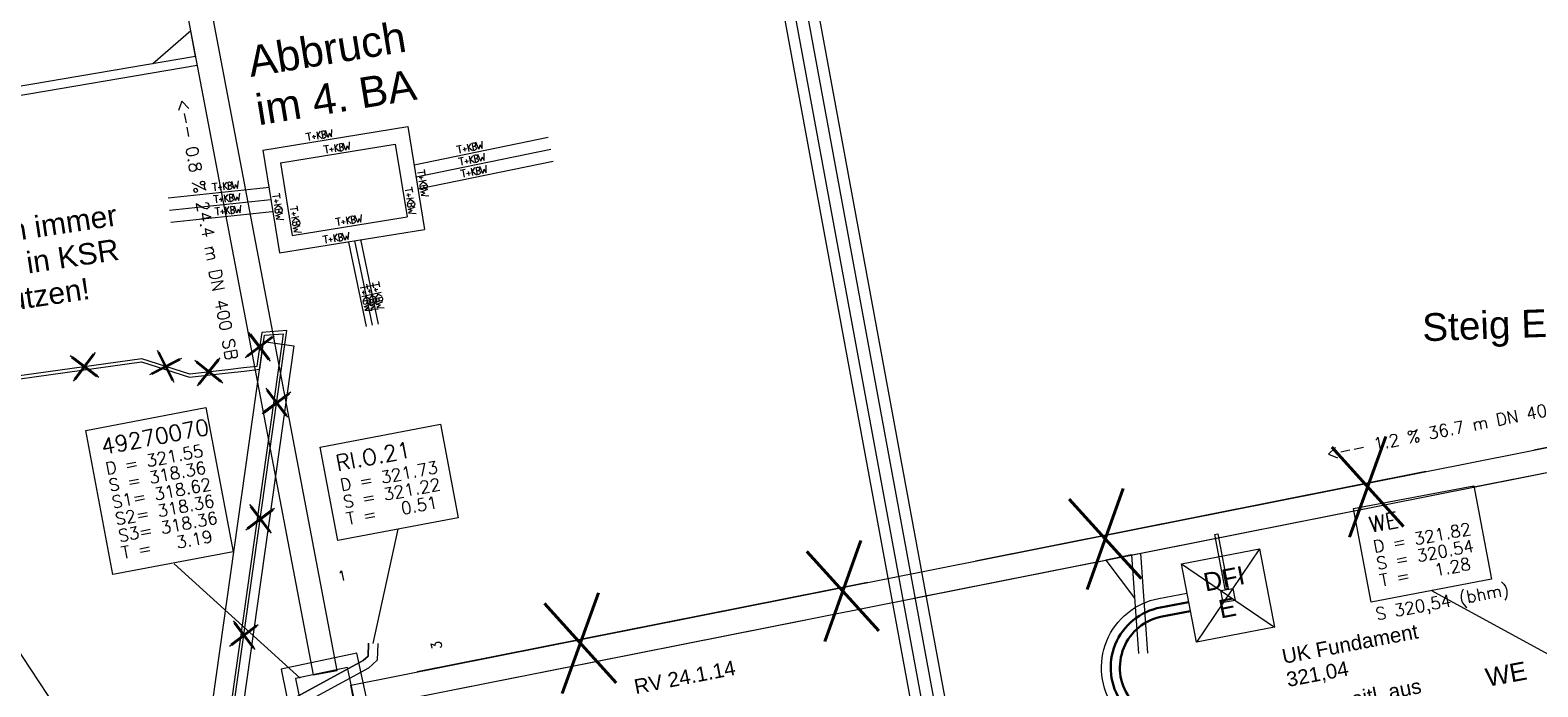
# Model space of a CAD drawing. Header units: metres. Extents: x -502 to 161, y -108 to 174.
# Tile 575 of 656: x -41 to -16, y 2 to 13. Entities that reach past the tile are written whole.
import ezdxf

# ---------------------------------------------------------------- set-up
doc = ezdxf.new("R2010")
doc.units = ezdxf.units.M
doc.header["$LTSCALE"] = 0.1
for name, pattern in [('125', [101.6, 100.001, -1.599]), ('237', [93, 75, -18]), ('239', [93, 75, -18])]:
    doc.linetypes.add(name, pattern=pattern)
doc.layers.add('BRI32-005.02-5f05-Koordinierung Schemaplan 4 BA ZOB Teilbereich', color=7, linetype='Continuous')
doc.layers.add('BRI32-005.03-5f06-Koordinierung Schemaplan 4 BA ZOB Teilbereich 2 Ost - Bahnhofsallee 2023-01-21', color=7, linetype='Continuous')
doc.styles.add('Arial', font='arial.ttf')
doc.styles.add('Txt', font='txt_____.ttf')

# ---------------------------------------------------------------- blocks, each defined once
blk = doc.blocks.new('DFI-ANZEIGER')
at = {"color": 7, "linetype": 'Continuous', "lineweight": 20, "transparency": 33554687}
for p, q in [((-0.760014, 0.517086), (0.517087, 0.760013)), ((0.517087, 0.760013), (0.760014, -0.517087)), ((-0.517087, -0.760014), (-0.760014, 0.517086)), ((0.760014, -0.517087), (-0.517087, -0.760014))]:
    blk.add_line(p, q, dxfattribs=at)
at = {"color": 250, "linetype": 'Continuous', "lineweight": 9, "true_color": 0x333333, "transparency": 33554687}
for p, q in [((-0.517087, -0.760014), (0.517087, 0.760013)), ((0.760014, -0.517087), (-0.760014, 0.517086))]:
    blk.add_line(p, q, dxfattribs=at)
at = {"color": 251, "linetype": 'Continuous', "lineweight": 9, "true_color": 0x5b5b5b, "transparency": 33554687, "flags": 128}
for points in [[(-0.079552, -0.116926), (-0.116925, 0.079551), (-0.116925, 0.079551), (0.079552, 0.116925), (0.079552, 0.116925), (0.116925, -0.079552), (0.116925, -0.079552), (-0.079552, -0.116926)], [(-0.079552, -0.116926), (-0.116925, 0.079551), (0.079552, 0.116925), (0.116925, -0.079552), (-0.079552, -0.116926)], [(0.166045, -1.006705), (-0.004004, -0.112735), (0.045115, -0.103391), (0.215164, -0.997362), (0.166045, -1.006705)], [(0.000908, -0.1118), (-0.000961, -0.101976), (-0.000961, -0.101976), (0.038334, -0.094502), (0.038334, -0.094502), (0.040203, -0.104326), (0.040203, -0.104326), (0.000908, -0.1118)], [(0.000908, -0.1118), (-0.000961, -0.101976), (0.038334, -0.094502), (0.040203, -0.104326), (0.000908, -0.1118)]]:
    blk.add_lwpolyline(points, dxfattribs=at)
at = {"color": 254, "linetype": 'Continuous', "lineweight": 9, "true_color": 0xd6d6d6, "transparency": 33554687, "flags": 128}
blk.add_lwpolyline([(0.166045, -1.006705), (-0.004004, -0.112735), (-0.004004, -0.112735), (0.045115, -0.103391), (0.045115, -0.103391), (0.215164, -0.997362), (0.215164, -0.997362), (0.166045, -1.006705)], dxfattribs=at)
blk = doc.blocks.new('1000KBWTEL')
at = {"color": 114, "linetype": 'Continuous', "lineweight": 13, "true_color": 0x00994c, "transparency": 33554687}
for p, q in [((4.094305, 0.775263), (3.664168, 0.775263)), ((3.888168, 0.775263), (3.888168, 0.173263)), ((4.447467, 0.400881), (4.137882, 0.400881)), ((4.285285, 0.559786), (4.285285, 0.250579)), ((4.589325, 0.775263), (4.589325, 0.173263)), ((4.590738, 0.438766), (4.890821, 0.774609)), ((4.648267, 0.499404), (4.910661, 0.173263)), ((4.981325, 0.775263), (4.981325, 0.173263)), ((4.981325, 0.775263), (5.100722, 0.775263)), ((4.981325, 0.48541), (5.100722, 0.48541)), ((4.981325, 0.173263), (5.100722, 0.173263)), ((5.444686, 0.173263), (5.313961, 0.775263)), ((5.579039, 0.500025), (5.444686, 0.173263)), ((5.579039, 0.500025), (5.708593, 0.173263)), ((5.708593, 0.173263), (5.850126, 0.77579))]:
    blk.add_line(p, q, dxfattribs=at)
at = {"color": 114, "linetype": 'Continuous', "lineweight": 13, "true_color": 0x00994c, "transparency": 33554687, "flags": 128}
blk.add_lwpolyline([(5.100722, 0.775263), (5.17069, 0.755951), (5.221999, 0.71708), (5.242212, 0.670435), (5.249986, 0.619126), (5.240657, 0.560042), (5.21578, 0.522726), (5.161361, 0.490075), (5.100722, 0.48541), (5.184683, 0.471417), (5.221999, 0.44032), (5.245322, 0.399895), (5.259315, 0.343921), (5.25776, 0.264625), (5.235993, 0.228864), (5.187793, 0.194657), (5.142703, 0.177554), (5.100722, 0.173263)], dxfattribs=at)
blk = doc.blocks.new('1016')
at = {"color": 7, "linetype": 'Continuous', "lineweight": 9, "transparency": 33554687}
for p, q in [((0.703072, 0.277444), (1.257444, -0.276928)), ((1.257444, 0.277444), (0.703072, -0.276928))]:
    blk.add_line(p, q, dxfattribs=at)
at = {"color": 2, "linetype": 'Continuous', "lineweight": 20, "true_color": 0xffff00, "transparency": 33554687}
for p, q in [((1.212401, 0.25319), (0.727326, -0.231885)), ((0.727326, 0.232401), (1.212401, -0.252674)), ((0.748114, 0.25319), (1.23319, -0.231885)), ((1.23319, 0.232401), (0.748114, -0.252674))]:
    blk.add_line(p, q, dxfattribs=at)

msp = doc.modelspace()

# ---------------------------------------------------------------- linework, layer by layer
at = {"layer": 'BRI32-005.02-5f05-Koordinierung Schemaplan 4 BA ZOB Teilbereich', "color": 7, "linetype": 'Continuous', "lineweight": 18, "transparency": 33554687}
msp.add_line((-22.876, -15.323), (-31.172, 29.588), dxfattribs=at)
at = {"layer": 'BRI32-005.02-5f05-Koordinierung Schemaplan 4 BA ZOB Teilbereich', "color": 7, "linetype": 'Continuous', "lineweight": 18, "transparency": 33554687, "flags": 128}
for points in [[(-23.351, -15.834), (-30.664, 23.758), (-31.783, 29.815), (-33.406, 29.516), (-33.447, 29.74), (-33.27, 29.772), (-33.262, 29.725), (-31.639, 30.025)], [(-23.175, -15.8), (-30.487, 23.791), (-31.639, 30.025)], [(-23.053, -15.356), (-31.316, 29.378), (-32.939, 29.079), (-32.98, 29.302), (-32.803, 29.335), (-32.794, 29.288), (-31.172, 29.588)], [(-36.042, 2.645), (-40.534, 26.229), (-40.927, 26.155), (-36.435, 2.571)], [(-36.042, 2.645), (-40.534, 26.229), (-40.927, 26.155), (-36.435, 2.571)]]:
    msp.add_lwpolyline(points, dxfattribs=at)
at = {"layer": 'BRI32-005.03-5f06-Koordinierung Schemaplan 4 BA ZOB Teilbereich 2 Ost - Bahnhofsallee 2023-01-21', "color": 7, "linetype": 'Continuous', "lineweight": 13, "transparency": 33554687}
for p, q in [((-22.876, -15.323), (-31.172, 29.588)), ((-38.357, 12.666), (-43.886, 11.726)), ((-38.329, 12.519), (-43.861, 11.578)), ((-35.822, 2.403), (0.13, 9.542)), ((-35.744, 2.011), (0.208, 9.15))]:
    msp.add_line(p, q, dxfattribs=at)
at = {"layer": 'BRI32-005.03-5f06-Koordinierung Schemaplan 4 BA ZOB Teilbereich 2 Ost - Bahnhofsallee 2023-01-21', "color": 114, "linetype": 'Continuous', "lineweight": 20, "true_color": 0x00994c, "transparency": 33554687}
for p, q in [((-37.258, 11.136), (-34.889, 11.523)), ((-34.889, 11.523), (-34.615, 9.845)), ((-34.787, 10.9), (-32.595, 11.351)), ((-37.258, 11.136), (-36.984, 9.459)), ((-36.971, 10.93), (-35.095, 11.236)), ((-35.095, 11.236), (-34.902, 10.052)), ((-34.755, 10.703), (-32.554, 11.155)), ((-36.971, 10.93), (-36.777, 9.746)), ((-34.723, 10.505), (-32.514, 10.959)), ((-38.805, 10.358), (-37.148, 10.533)), ((-38.784, 10.159), (-37.127, 10.334)), ((-38.763, 9.96), (-37.106, 10.135)), ((-36.777, 9.746), (-34.902, 10.052)), ((-36.984, 9.459), (-34.615, 9.845)), ((-35.861, 9.637), (-35.572, 8.258)), ((-35.763, 9.658), (-35.474, 8.278)), ((-35.665, 9.678), (-35.376, 8.299))]:
    msp.add_line(p, q, dxfattribs=at)
at = {"layer": 'BRI32-005.03-5f06-Koordinierung Schemaplan 4 BA ZOB Teilbereich 2 Ost - Bahnhofsallee 2023-01-21', "color": 1, "linetype": 'Continuous', "lineweight": 20, "true_color": 0xff0000, "transparency": 33554687}
for p, q in [((-35.457, 3.084), (-35.049, 4.951)), ((-39.097, -0.292), (-42.048, 4.173)), ((-16.12, 2.835), (-18.167, 3.946))]:
    msp.add_line(p, q, dxfattribs=at)
at = {"layer": 'BRI32-005.03-5f06-Koordinierung Schemaplan 4 BA ZOB Teilbereich 2 Ost - Bahnhofsallee 2023-01-21', "color": 7, "linetype": '125', "lineweight": 13, "transparency": 33554687}
for p, q in [((-23.067, 4.529), (-22.953, 2.918)), ((-22.919, 4.556), (-22.804, 2.928))]:
    msp.add_line(p, q, dxfattribs=at)
at = {"layer": 'BRI32-005.03-5f06-Koordinierung Schemaplan 4 BA ZOB Teilbereich 2 Ost - Bahnhofsallee 2023-01-21', "color": 7, "linetype": 'Continuous', "lineweight": 20, "transparency": 33554687}
msp.add_line((-36.651, 2.517), (-38.709, 4.384), dxfattribs=at)
at = {"layer": 'BRI32-005.03-5f06-Koordinierung Schemaplan 4 BA ZOB Teilbereich 2 Ost - Bahnhofsallee 2023-01-21', "color": 7, "linetype": 'Continuous', "lineweight": 9, "transparency": 33554687}
for p, q in [((-36.435, 2.571), (-36.042, 2.645)), ((-35.744, 2.011), (-35.822, 2.403))]:
    msp.add_line(p, q, dxfattribs=at)
at = {"layer": 'BRI32-005.03-5f06-Koordinierung Schemaplan 4 BA ZOB Teilbereich 2 Ost - Bahnhofsallee 2023-01-21', "color": 7, "linetype": 'Continuous', "lineweight": 13, "transparency": 33554687, "flags": 128}
for points in [[(-23.351, -15.834), (-30.664, 23.758), (-31.783, 29.815), (-33.406, 29.516), (-33.447, 29.74), (-33.27, 29.772), (-33.262, 29.725), (-31.639, 30.025)], [(-23.175, -15.8), (-30.487, 23.791), (-31.639, 30.025)], [(-23.053, -15.356), (-31.316, 29.378), (-32.939, 29.079), (-32.98, 29.302), (-32.803, 29.335), (-32.794, 29.288), (-31.172, 29.588)], [(-36.042, 2.645), (-40.534, 26.229), (-40.927, 26.155), (-36.435, 2.571)], [(-36.042, 2.645), (-40.534, 26.229), (-40.927, 26.155), (-36.435, 2.571)], [(-38.357, 12.666), (-38.437, 13.084), (-39.055, 12.548)], [(-40.153, 6.562), (-38.188, 6.934), (-37.742, 4.582), (-39.707, 4.21), (-40.153, 6.562)], [(-36.321, 6.291), (-34.356, 6.664), (-34.067, 5.137), (-36.032, 4.764), (-36.321, 6.291)], [(-19.439, 5.286), (-17.474, 5.659), (-17.185, 4.132), (-19.15, 3.759), (-19.439, 5.286)]]:
    msp.add_lwpolyline(points, dxfattribs=at)
at = {"layer": 'BRI32-005.03-5f06-Koordinierung Schemaplan 4 BA ZOB Teilbereich 2 Ost - Bahnhofsallee 2023-01-21', "color": 7, "linetype": '239', "lineweight": 13, "transparency": 33554687, "flags": 128}
for points in [[(-35.744, 2.011), (0.208, 9.15), (0.13, 9.542), (-35.822, 2.403)], [(-23.067, 4.529), (-23.484, 4.445), (-23.017, 3.824)]]:
    msp.add_lwpolyline(points, dxfattribs=at)
at = {"layer": 'BRI32-005.03-5f06-Koordinierung Schemaplan 4 BA ZOB Teilbereich 2 Ost - Bahnhofsallee 2023-01-21', "color": 190, "linetype": 'Continuous', "lineweight": 13, "true_color": 0x7f00ff, "transparency": 33554687, "flags": 128}
msp.add_lwpolyline([(-50.005, 7.268), (-49.944, 7.227), (-48.999, 6.598), (-48.751, 6.433), (-48.229, 6.486), (-46.73, 6.639), (-39.239, 7.682), (-38.457, 7.432), (-37.825, 7.503), (-37.566, 7.532), (-37.31, 7.561), (-37.293, 7.684), (-37.233, 8.115), (-36.925, 8.14), (-36.949, 7.971), (-39.358, -9.111)], dxfattribs=at)
at = {"layer": 'BRI32-005.03-5f06-Koordinierung Schemaplan 4 BA ZOB Teilbereich 2 Ost - Bahnhofsallee 2023-01-21', "color": 255, "linetype": 'Continuous', "lineweight": 9, "transparency": 33554687, "flags": 128}
msp.add_lwpolyline([(-39.309, -9.118), (-36.9, 7.964), (-36.867, 8.195), (-37.277, 8.162), (-37.343, 7.691), (-37.354, 7.606), (-37.572, 7.582), (-37.831, 7.553), (-38.452, 7.483), (-39.235, 7.733), (-46.736, 6.689), (-48.234, 6.536), (-48.738, 6.485), (-48.971, 6.64), (-49.916, 7.269), (-49.977, 7.309)], dxfattribs=at)
at = {"layer": 'BRI32-005.03-5f06-Koordinierung Schemaplan 4 BA ZOB Teilbereich 2 Ost - Bahnhofsallee 2023-01-21', "color": 250, "linetype": 'Continuous', "lineweight": 20, "true_color": 0x333333, "transparency": 33554687, "flags": 128}
msp.add_lwpolyline([(-40.514, -15.142), (-37.247, 8.013), (-36.751, 7.943), (-40.019, -15.211), (-40.514, -15.142)], dxfattribs=at)
at = {"layer": 'BRI32-005.03-5f06-Koordinierung Schemaplan 4 BA ZOB Teilbereich 2 Ost - Bahnhofsallee 2023-01-21', "color": 7, "linetype": 'Continuous', "lineweight": 20, "transparency": 33554687, "flags": 128}
for points in [[(-40.153, 6.562), (-38.188, 6.934), (-37.742, 4.582), (-39.707, 4.21), (-40.153, 6.562)], [(-35.436, 1.593), (-35.72, 2.927), (-36.96, 2.665), (-36.69, 1.345), (-35.436, 1.593)], [(-35.436, 1.593), (-35.72, 2.927), (-36.96, 2.665), (-36.69, 1.345), (-35.436, 1.593)], [(-35.674, 1.75), (-35.874, 2.69), (-36.724, 2.51), (-36.534, 1.58), (-35.674, 1.75)], [(-35.674, 1.75), (-35.874, 2.69), (-36.724, 2.51), (-36.534, 1.58), (-35.674, 1.75)]]:
    msp.add_lwpolyline(points, dxfattribs=at)
at = {"layer": 'BRI32-005.03-5f06-Koordinierung Schemaplan 4 BA ZOB Teilbereich 2 Ost - Bahnhofsallee 2023-01-21', "color": 1, "linetype": 'Continuous', "lineweight": 20, "true_color": 0xff0000, "transparency": 33554687, "flags": 128}
for points in [[(-36.321, 6.291), (-34.356, 6.664), (-34.067, 5.137), (-36.032, 4.764), (-36.321, 6.291)], [(-19.439, 5.286), (-17.474, 5.659), (-17.185, 4.132), (-19.15, 3.759), (-19.439, 5.286)]]:
    msp.add_lwpolyline(points, dxfattribs=at)
at = {"layer": 'BRI32-005.03-5f06-Koordinierung Schemaplan 4 BA ZOB Teilbereich 2 Ost - Bahnhofsallee 2023-01-21', "color": 1, "linetype": '237', "lineweight": 20, "true_color": 0xff0000, "transparency": 33554687, "flags": 128}
msp.add_lwpolyline([(-17.461, -5.664, 0.414213), (-16.981, -5.144), (-16.99, -4.912), (-16.99, -4.912, 0.232088), (-17.409, -4.137), (-17.409, -4.137, -0.086061), (-22.968, 1.485), (-23.349, 2.033, -0.543975), (-22.618, 3.82), (-22.162, 3.906)], format="xyb", dxfattribs=at)
at = {"layer": 'BRI32-005.03-5f06-Koordinierung Schemaplan 4 BA ZOB Teilbereich 2 Ost - Bahnhofsallee 2023-01-21', "color": 7, "linetype": 'Continuous', "lineweight": 30, "transparency": 33554687, "flags": 128}
msp.add_lwpolyline([(-16.634, -6.322), (-16.686, -5.015, 0.234153), (-17.175, -4.118, -0.088035), (-22.845, 1.571), (-23.226, 2.118, -0.543975), (-22.59, 3.672), (-22.134, 3.758)], format="xyb", dxfattribs=at)
at = {"layer": 'BRI32-005.03-5f06-Koordinierung Schemaplan 4 BA ZOB Teilbereich 2 Ost - Bahnhofsallee 2023-01-21', "color": 3, "linetype": 'Continuous', "lineweight": 30, "true_color": 0x00ff00, "transparency": 33554687, "flags": 128}
msp.add_lwpolyline([(-15.698, -5.707), (-15.793, -5.217, 0.205793), (-16.238, -4.564), (-16.238, -4.564), (-16.238, -4.564, -0.099334), (-22.722, 1.657), (-22.722, 1.657), (-23.103, 2.204, -0.543974), (-22.562, 3.525), (-22.106, 3.611)], format="xyb", dxfattribs=at)
at = {"layer": 'BRI32-005.03-5f06-Koordinierung Schemaplan 4 BA ZOB Teilbereich 2 Ost - Bahnhofsallee 2023-01-21', "color": 1, "linetype": 'Continuous', "lineweight": 13, "true_color": 0xff0000, "transparency": 33554687, "flags": 128}
for points in [[(-35.532, 3.087), (-35.539, 2.879), (-35.619, 2.804), (-39.144, 0.887), (-39.3, 0.467), (-39.171, -0.304)], [(-35.382, 3.081), (-35.391, 2.813), (-35.391, 2.813), (-35.53, 2.682), (-35.53, 2.682), (-39.023, 0.781), (-39.023, 0.781), (-39.146, 0.453), (-39.146, 0.453), (-39.023, -0.28), (-39.171, -0.304), (-39.3, 0.467), (-39.3, 0.467), (-39.144, 0.887), (-39.144, 0.887), (-35.619, 2.804), (-35.619, 2.804), (-35.539, 2.879), (-35.539, 2.879), (-35.532, 3.087)], [(-35.382, 3.081), (-35.391, 2.813), (-35.53, 2.682), (-39.023, 0.781), (-39.146, 0.453), (-39.023, -0.28)]]:
    msp.add_lwpolyline(points, dxfattribs=at)

# ---------------------------------------------------------------- block references
at = {"layer": 'BRI32-005.03-5f06-Koordinierung Schemaplan 4 BA ZOB Teilbereich 2 Ost - Bahnhofsallee 2023-01-21', "color": 7, "transparency": 33554687}
for name, p, xscale, yscale, zscale, rotation in [('1000KBWTEL', (-37.258, 11.136), 0.2000000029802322, 0.2000000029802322, 0.2000000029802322, 9.27638339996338), ('1000KBWTEL', (-36.971, 10.93), 0.2000000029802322, 0.2000000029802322, 0.2000000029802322, 9.27640314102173), ('1000KBWTEL', (-34.787, 10.9), 0.2000000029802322, 0.2000000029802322, 0.2000000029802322, 11.61516494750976), ('1000KBWTEL', (-34.755, 10.703), 0.2000000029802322, 0.2000000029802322, 0.2000000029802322, 11.61517095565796), ('1000KBWTEL', (-34.723, 10.505), 0.2000000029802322, 0.2000000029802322, 0.2000000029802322, 11.61516151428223), ('1000KBWTEL', (-38.805, 10.358), 0.2000000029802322, 0.2000000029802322, 0.2000000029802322, 6.046801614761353), ('1000KBWTEL', (-34.889, 11.523), 0.2000000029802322, 0.2000000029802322, 0.2000000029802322, 279.2763816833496), ('1000KBWTEL', (-38.784, 10.159), 0.2000000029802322, 0.2000000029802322, 0.2000000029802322, 6.046733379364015), ('1000KBWTEL', (-37.258, 11.136), 0.2000000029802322, 0.2000000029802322, 0.2000000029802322, 279.276416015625), ('1000KBWTEL', (-35.095, 11.236), 0.2000000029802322, 0.2000000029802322, 0.2000000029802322, 279.276416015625), ('1000KBWTEL', (-38.763, 9.96), 0.2000000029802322, 0.2000000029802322, 0.2000000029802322, 6.046733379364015), ('1000KBWTEL', (-36.971, 10.93), 0.2000000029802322, 0.2000000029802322, 0.2000000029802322, 279.276416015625), ('1000KBWTEL', (-36.777, 9.746), 0.2000000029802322, 0.2000000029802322, 0.2000000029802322, 9.27640314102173), ('1000KBWTEL', (-36.984, 9.459), 0.2000000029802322, 0.2000000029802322, 0.2000000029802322, 9.276387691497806), ('1000KBWTEL', (-35.861, 9.637), 0.2000000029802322, 0.2000000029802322, 0.2000000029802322, 281.8276954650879), ('1000KBWTEL', (-35.763, 9.658), 0.2000000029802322, 0.2000000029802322, 0.2000000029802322, 281.8276885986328), ('1000KBWTEL', (-35.665, 9.678), 0.2000000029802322, 0.2000000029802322, 0.2000000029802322, 281.8276885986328), ('1016', (-37.209, 8.654), 0.75, 0.75, 0.75, 262.0747100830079), ('1016', (-39.444, 7.704), 0.75, 0.75, 0.75, 187.9265396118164), ('1016', (-38.143, 7.384), 0.75, 0.75, 0.75, 162.2713073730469), ('1016', (-37.411, 7.6), 0.75, 0.75, 0.75, 186.4097946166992), ('1016', (-37.136, 6.287), 0.75, 0.75, 0.75, 81.9725440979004), ('1016', (-37.404, 4.389), 0.75, 0.75, 0.75, 81.9725440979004), ('1016', (-37.671, 2.491), 0.75, 0.75, 0.75, 81.9725440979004)]:
    msp.add_blockref(name, p, dxfattribs=dict(at, xscale=xscale, yscale=yscale, zscale=zscale, rotation=rotation))
at = {"layer": 'BRI32-005.03-5f06-Koordinierung Schemaplan 4 BA ZOB Teilbereich 2 Ost - Bahnhofsallee 2023-01-21', "color": 7, "transparency": 33554687, "rotation": 180}
msp.add_blockref('DFI-ANZEIGER', (-21.489, 3.867), dxfattribs=at)

# ---------------------------------------------------------------- texts
at = {"layer": 'BRI32-005.03-5f06-Koordinierung Schemaplan 4 BA ZOB Teilbereich 2 Ost - Bahnhofsallee 2023-01-21', "color": 255, "transparency": 33554687, "char_height": 0.5, "attachment_point": 1, "rotation": 9.2764, "line_spacing_factor": 0.25, "style": 'Arial'}
for s, insert in [('Abbruch', (-37.537, 12.826)), ('im 4. BA', (-37.408, 12.036))]:
    msp.add_mtext(s, dxfattribs=dict(at, insert=insert))
at = {"layer": 'BRI32-005.03-5f06-Koordinierung Schemaplan 4 BA ZOB Teilbereich 2 Ost - Bahnhofsallee 2023-01-21', "color": 7, "transparency": 33554687, "attachment_point": 1, "line_spacing_factor": 0.25}
for s, insert, char_height, rotation, style in [('<-- 0.8 % 24.4 m DN 400 SB', (-38.474, 11.991), 0.2, 280.7839, 'Txt'), ('<-- 1.2 % 36.7 m DN 400 STZ', (-19.905, 6.278), 0.2, 11.2311, 'Txt'), ('49270070', (-39.919, 6.421), 0.26, 10.737, 'Txt'), ('D = 321.55', (-39.846, 6.034), 0.2, 10.737, 'Txt'), ('S = 318.36', (-39.793, 5.759), 0.2, 10.737, 'Txt'), ('S1= 318.62', (-39.741, 5.484), 0.2, 10.737, 'Txt'), ('S2= 318.36', (-39.689, 5.209), 0.2, 10.737, 'Txt'), ('S3= 318.36', (-39.637, 4.934), 0.2, 10.737, 'Txt'), ('T =   3.19', (-39.585, 4.658), 0.2, 10.737, 'Txt'), ('1', (-36.046, 4.253), 0.16, 10.7839, 'Txt'), ('DFI', (-21.913, 4.225), 0.3, 10.9801, 'Arial'), ('E', (-21.665, 3.785), 0.3, 10.9801, 'Arial'), ('UK Fundament', (-20.625, 2.986), 0.24, 10.737, 'Arial'), ('3', (-34.487, 2.971), 0.16, 101.2311, 'Txt'), ('321,04', (-20.554, 2.609), 0.24, 10.737, 'Arial'), ('Rohr seitl. aus', (-20.461, 2.097), 0.24, 11.2096, 'Arial')]:
    msp.add_mtext(s, dxfattribs=dict(at, insert=insert, char_height=char_height, rotation=rotation, style=style))
at = {"layer": 'BRI32-005.03-5f06-Koordinierung Schemaplan 4 BA ZOB Teilbereich 2 Ost - Bahnhofsallee 2023-01-21', "color": 1, "true_color": 0xff0000, "transparency": 33554687, "attachment_point": 1, "line_spacing_factor": 0.25}
for s, insert, char_height, rotation, style in [('FTTB-Einzelröhrchen immer', (-45.743, 9.341), 0.35, 8.5837, 'Arial'), ('durch die Verlegung in KSR', (-45.607, 8.796), 0.35, 8.5837, 'Arial'), ('da 50 mm schützen!', (-44.471, 8.401), 0.35, 8.5837, 'Arial'), ('RI.O.21', (-36.088, 6.151), 0.26, 10.737, 'Txt'), ('D = 321.73', (-36.014, 5.764), 0.2, 10.737, 'Txt'), ('S = 321.22', (-35.962, 5.488), 0.2, 10.737, 'Txt'), ('T =   0.51', (-35.91, 5.213), 0.2, 10.737, 'Txt'), ('WE', (-19.206, 5.146), 0.26, 10.737, 'Txt'), ('D = 321.82', (-19.132, 4.759), 0.2, 10.737, 'Txt'), ('S = 320.54', (-19.08, 4.483), 0.2, 10.737, 'Txt'), ('T =   1.28', (-19.028, 4.208), 0.2, 10.737, 'Txt'), ('S 320,54 (bhm)', (-19.095, 3.657), 0.2, 10.7963, 'Txt'), ('RV 24.1.14', (-31.211, 2.492), 0.24, 10.9801, 'Arial'), ('--> 8.3 % 6.6 m DN 150 PP', (-42.859, 2.688), 0.2, 325.9071, 'Txt')]:
    msp.add_mtext(s, dxfattribs=dict(at, insert=insert, char_height=char_height, rotation=rotation, style=style))
at = {"layer": 'BRI32-005.03-5f06-Koordinierung Schemaplan 4 BA ZOB Teilbereich 2 Ost - Bahnhofsallee 2023-01-21', "color": 250, "true_color": 0x333333, "transparency": 33554687, "insert": (-18.323, 8.47), "char_height": 0.45269, "attachment_point": 1, "rotation": 2.04, "line_spacing_factor": 0.25, "style": 'Arial'}
msp.add_mtext('Steig E - Südstadt', dxfattribs=at)
at = {"layer": 'BRI32-005.03-5f06-Koordinierung Schemaplan 4 BA ZOB Teilbereich 2 Ost - Bahnhofsallee 2023-01-21', "color": 2, "true_color": 0xffff00, "transparency": 33554687, "insert": (-32.847, 3.698), "char_height": 1.5, "attachment_point": 1, "rotation": 11.2312, "line_spacing_factor": 0.25, "style": 'Txt'}
msp.add_mtext('X   X   X   X   X   X   X', dxfattribs=at)
at = {"layer": 'BRI32-005.03-5f06-Koordinierung Schemaplan 4 BA ZOB Teilbereich 2 Ost - Bahnhofsallee 2023-01-21', "color": 20, "true_color": 0xff3f00, "transparency": 33554687, "insert": (-17.304, 2.67), "char_height": 0.3, "attachment_point": 1, "rotation": 10.6486, "line_spacing_factor": 0.25, "style": 'Arial'}
msp.add_mtext('WE', dxfattribs=at)

doc.saveas('drawing.dxf')
